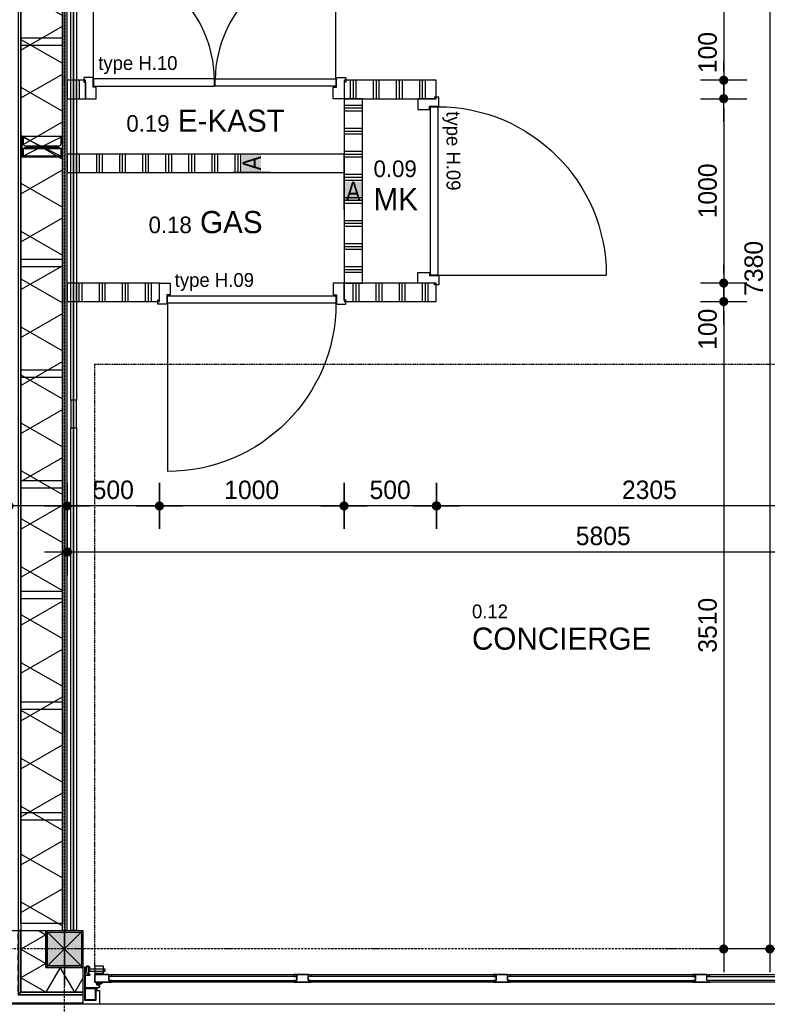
# Model space of a CAD drawing. Header units: millimetres. Extents: x -297000 to 504135, y -166520 to 252050.
# Tile 310 of 416: x 12083 to 16133, y 9125 to 14463. Entities that reach past the tile are written whole.
import ezdxf
from ezdxf.lldxf.tags import DXFTag

# ---------------------------------------------------------------- set-up
doc = ezdxf.new("R2010")
doc.units = ezdxf.units.MM
doc.header["$MEASUREMENT"] = 0
for name, pattern in [('ACAD_ISO10W100', [18, 12, -3, 0, -3]), ('CENTER', [50.8, 31.75, -6.35, 6.35, -6.35]), ('DASHED2', [0.375, 0.25, -0.125]), ('HIDDEN', [0.375, 0.25, -0.125])]:
    doc.linetypes.add(name, pattern=pattern)
doc.layers.get('Defpoints').update_dxf_attribs({"color": 6})
for name, color, linetype in [('010_D0050_D', 1, 'Continuous'), ('010_T0050_T', 4, 'Continuous'), ('040_AXPRI_B', 9, 'CENTER'), ('068_HATCH_H', 8, 'Continuous'), ('210_WALEX_E', 2, 'Continuous'), ('210_WALEX_G', 2, 'Continuous'), ('220_WALIN_E', 1, 'Continuous'), ('220_WALIN_G', 1, 'Continuous'), ('299_CONCR_H', 251, 'Continuous'), ('299_STEEL_G', 3, 'Continuous'), ('320_DOORS_E', 8, 'Continuous'), ('320_DOORS_G', 2, 'Continuous'), ('410_WAFEX_G', 1, 'Continuous')]:
    doc.layers.add(name, color=color, linetype=linetype)
doc.styles.add('VMX 1 SMALL 100', font='unvr55w.TTF', dxfattribs={"height": 100})
doc.styles.add('VMX 2 MEDIUM 50', font='unvr55w.TTF', dxfattribs={"height": 100})
tags = doc.linetypes.add('SMALL', pattern=[0.19, 0.125, -0.065]).pattern_tags.tags
tags[6:7] = [DXFTag(74, 4), DXFTag(75, 0), DXFTag(340, '0'), DXFTag(46, 1.0), DXFTag(50, 0.0), DXFTag(44, 0.0), DXFTag(45, 0.0)]
tags[4:5] = [DXFTag(74, 4), DXFTag(75, 0), DXFTag(340, '0'), DXFTag(46, 1.0), DXFTag(50, 0.0), DXFTag(44, 0.0), DXFTag(45, 0.0)]
doc.dimstyles.new('VMX 50', dxfattribs={"dimscale": 50, "dimtxt": 1, "dimasz": 1, "dimexe": 2, "dimexo": 2, "dimgap": 0.7, "dimtad": 1, "dimdec": 0, "dimdsep": 46, "dimtxsty": 'VMX 2 MEDIUM 50', "dimblk1": 'VMX-DIM-ARROW', "dimblk2": 'VMX-DIM-ARROW', "dimsah": 1, "dimcen": 1, "dimdle": 2, "dimse1": 1, "dimse2": 1, "dimclrd": 256, "dimclre": 256, "dimclrt": 256, "dimadec": 0, "dimazin": 0, "dimtm": 1e-09, "dimtfac": 1, "dimtdec": 0, "dimtmove": 2, "dimatfit": 2, "dimldrblk": 'VMX-DIM-ARROW', "dimfxl": 0, "dimtolj": 2, "dimlwd": -1, "dimarcsym": 0})

# ---------------------------------------------------------------- blocks, each defined once
blk = doc.blocks.new('VMX-DIM-ARROW')
h = blk.add_hatch(color=256)
edge = h.paths.add_edge_path()
edge.add_arc((0, 0), 0.5, 0, 360)
for p, q in [((0, 2.5), (0, -2.5)), ((-2.5, 0), (2.5, 0))]:
    blk.add_line(p, q)
blk = doc.blocks.new('*D182')
at = {"layer": '010_D0050_D'}
blk.add_line((16147, 16755), (16147, 9475), dxfattribs=at)
at = {"layer": 'Defpoints', "color": 0}
for p in [(16147, 16805), (16147, 9425), (16147, 9425)]:
    blk.add_point(p, dxfattribs=at)
at = {"layer": '010_D0050_D', "xscale": 50, "yscale": 50, "zscale": 50}
for p, rotation in [((16147, 16805), 90), ((16147, 9425), 270)]:
    blk.add_blockref('VMX-DIM-ARROW', p, dxfattribs=dict(at, rotation=rotation))
at = {"layer": '010_D0050_D', "insert": (16060.1, 13115), "char_height": 100, "attachment_point": 5, "rotation": 90, "style": 'VMX 2 MEDIUM 50'}
blk.add_mtext('\\A2;7380', dxfattribs=at)
blk = doc.blocks.new('*D183')
at = {"layer": '010_D0050_D'}
blk.add_line((15897, 16755), (15897, 14185), dxfattribs=at)
at = {"layer": 'Defpoints', "color": 0}
for p in [(12340, 16805), (14340, 14135), (15897, 14135)]:
    blk.add_point(p, dxfattribs=at)
at = {"layer": '010_D0050_D', "xscale": 50, "yscale": 50, "zscale": 50}
for p, rotation in [((15897, 16805), 90), ((15897, 14135), 270)]:
    blk.add_blockref('VMX-DIM-ARROW', p, dxfattribs=dict(at, rotation=rotation))
at = {"layer": '010_D0050_D', "insert": (15810.1, 15470), "char_height": 100, "attachment_point": 5, "rotation": 90, "style": 'VMX 2 MEDIUM 50'}
blk.add_mtext('\\A2;2670', dxfattribs=at)
blk = doc.blocks.new('*D184')
at = {"layer": '010_D0050_D'}
for p, q in [((15897, 14185), (15897, 14235)), ((15897, 14135), (15897, 14035)), ((15897, 13985), (15897, 13935))]:
    blk.add_line(p, q, dxfattribs=at)
at = {"layer": 'Defpoints', "color": 0}
for p in [(14340, 14135), (13940, 14035), (15897, 14035)]:
    blk.add_point(p, dxfattribs=at)
at = {"layer": '010_D0050_D', "xscale": 50, "yscale": 50, "zscale": 50}
for p, rotation in [((15897, 14135), 270), ((15897, 14035), 90)]:
    blk.add_blockref('VMX-DIM-ARROW', p, dxfattribs=dict(at, rotation=rotation))
at = {"layer": '010_D0050_D', "insert": (15810.1, 14285), "char_height": 100, "attachment_point": 5, "rotation": 90, "style": 'VMX 2 MEDIUM 50'}
blk.add_mtext('\\A2;100', dxfattribs=at)
blk = doc.blocks.new('*D185')
at = {"layer": '010_D0050_D'}
blk.add_line((15897, 13985), (15897, 13085), dxfattribs=at)
at = {"layer": 'Defpoints', "color": 0}
for p in [(13940, 14035), (13940, 13035), (15897, 13035)]:
    blk.add_point(p, dxfattribs=at)
at = {"layer": '010_D0050_D', "xscale": 50, "yscale": 50, "zscale": 50}
for p, rotation in [((15897, 14035), 90), ((15897, 13035), 270)]:
    blk.add_blockref('VMX-DIM-ARROW', p, dxfattribs=dict(at, rotation=rotation))
at = {"layer": '010_D0050_D', "insert": (15810.1, 13535), "char_height": 100, "attachment_point": 5, "rotation": 90, "style": 'VMX 2 MEDIUM 50'}
blk.add_mtext('\\A2;1000', dxfattribs=at)
blk = doc.blocks.new('*D186')
at = {"layer": '010_D0050_D'}
for p, q in [((15897, 13085), (15897, 13135)), ((15897, 13035), (15897, 12935)), ((15897, 12885), (15897, 12835))]:
    blk.add_line(p, q, dxfattribs=at)
at = {"layer": 'Defpoints', "color": 0}
for p in [(13940, 13035), (14340, 12935), (15897, 12935)]:
    blk.add_point(p, dxfattribs=at)
at = {"layer": '010_D0050_D', "xscale": 50, "yscale": 50, "zscale": 50}
for p, rotation in [((15897, 13035), 270), ((15897, 12935), 90)]:
    blk.add_blockref('VMX-DIM-ARROW', p, dxfattribs=dict(at, rotation=rotation))
at = {"layer": '010_D0050_D', "insert": (15810.1, 12785), "char_height": 100, "attachment_point": 5, "rotation": 90, "style": 'VMX 2 MEDIUM 50'}
blk.add_mtext('\\A2;100', dxfattribs=at)
blk = doc.blocks.new('*D187')
at = {"layer": '010_D0050_D'}
blk.add_line((15897, 12885), (15897, 9475), dxfattribs=at)
at = {"layer": 'Defpoints', "color": 0}
for p in [(14340, 12935), (12485.5, 9425), (15897, 9425)]:
    blk.add_point(p, dxfattribs=at)
at = {"layer": '010_D0050_D', "xscale": 50, "yscale": 50, "zscale": 50}
for p, rotation in [((15897, 12935), 90), ((15897, 9425), 270)]:
    blk.add_blockref('VMX-DIM-ARROW', p, dxfattribs=dict(at, rotation=rotation))
at = {"layer": '010_D0050_D', "insert": (15810.1, 11180), "char_height": 100, "attachment_point": 5, "rotation": 90, "style": 'VMX 2 MEDIUM 50'}
blk.add_mtext('\\A2;3510', dxfattribs=at)
blk = doc.blocks.new('*D205')
at = {"layer": '010_D0050_D'}
blk.add_line((16597, 11827), (14392, 11827), dxfattribs=at)
at = {"layer": 'Defpoints', "color": 0}
for p in [(14342, 12965), (16647, 12965), (14342, 11827)]:
    blk.add_point(p, dxfattribs=at)
at = {"layer": '010_D0050_D', "xscale": 50, "yscale": 50, "zscale": 50, "rotation": 180}
blk.add_blockref('VMX-DIM-ARROW', (14342, 11827), dxfattribs=at)
at = {"layer": '010_D0050_D', "xscale": 50, "yscale": 50, "zscale": 50}
blk.add_blockref('VMX-DIM-ARROW', (16647, 11827), dxfattribs=at)
at = {"layer": '010_D0050_D', "insert": (15494.5, 11913.9), "char_height": 100, "attachment_point": 5, "style": 'VMX 2 MEDIUM 50'}
blk.add_mtext('\\A2;2305', dxfattribs=at)
blk = doc.blocks.new('*D206')
at = {"layer": '010_D0050_D'}
blk.add_line((14290, 11827), (13890, 11827), dxfattribs=at)
at = {"layer": 'Defpoints', "color": 0}
for p in [(13840, 13065), (14340, 12965), (13840, 11827)]:
    blk.add_point(p, dxfattribs=at)
at = {"layer": '010_D0050_D', "xscale": 50, "yscale": 50, "zscale": 50, "rotation": 180}
blk.add_blockref('VMX-DIM-ARROW', (13840, 11827), dxfattribs=at)
at = {"layer": '010_D0050_D', "xscale": 50, "yscale": 50, "zscale": 50}
blk.add_blockref('VMX-DIM-ARROW', (14340, 11827), dxfattribs=at)
at = {"layer": '010_D0050_D', "insert": (14090, 11913.9), "char_height": 100, "attachment_point": 5, "style": 'VMX 2 MEDIUM 50'}
blk.add_mtext('\\A2;500', dxfattribs=at)
blk = doc.blocks.new('*D207')
at = {"layer": '010_D0050_D'}
blk.add_line((13790, 11827), (12890, 11827), dxfattribs=at)
at = {"layer": 'Defpoints', "color": 0}
for p in [(12840, 13065), (13840, 13065), (12840, 11827)]:
    blk.add_point(p, dxfattribs=at)
at = {"layer": '010_D0050_D', "xscale": 50, "yscale": 50, "zscale": 50, "rotation": 180}
blk.add_blockref('VMX-DIM-ARROW', (12840, 11827), dxfattribs=at)
at = {"layer": '010_D0050_D', "xscale": 50, "yscale": 50, "zscale": 50}
blk.add_blockref('VMX-DIM-ARROW', (13840, 11827), dxfattribs=at)
at = {"layer": '010_D0050_D', "insert": (13340, 11913.9), "char_height": 100, "attachment_point": 5, "style": 'VMX 2 MEDIUM 50'}
blk.add_mtext('\\A2;1000', dxfattribs=at)
blk = doc.blocks.new('*D208')
at = {"layer": '010_D0050_D'}
blk.add_line((12790, 11827), (12390, 11827), dxfattribs=at)
at = {"layer": 'Defpoints', "color": 0}
for p in [(12840, 13065), (12340, 12965), (12340, 11827)]:
    blk.add_point(p, dxfattribs=at)
at = {"layer": '010_D0050_D', "xscale": 50, "yscale": 50, "zscale": 50, "rotation": 180}
blk.add_blockref('VMX-DIM-ARROW', (12340, 11827), dxfattribs=at)
at = {"layer": '010_D0050_D', "xscale": 50, "yscale": 50, "zscale": 50}
blk.add_blockref('VMX-DIM-ARROW', (12840, 11827), dxfattribs=at)
at = {"layer": '010_D0050_D', "insert": (12590, 11913.9), "char_height": 100, "attachment_point": 5, "style": 'VMX 2 MEDIUM 50'}
blk.add_mtext('\\A2;500', dxfattribs=at)
blk = doc.blocks.new('*D209')
at = {"layer": '010_D0050_D'}
blk.add_line((18097, 11577), (12392, 11577), dxfattribs=at)
at = {"layer": 'Defpoints', "color": 0}
for p in [(12342, 12965), (18147, 12865), (12342, 11577)]:
    blk.add_point(p, dxfattribs=at)
at = {"layer": '010_D0050_D', "xscale": 50, "yscale": 50, "zscale": 50, "rotation": 180}
blk.add_blockref('VMX-DIM-ARROW', (12342, 11577), dxfattribs=at)
at = {"layer": '010_D0050_D', "xscale": 50, "yscale": 50, "zscale": 50}
blk.add_blockref('VMX-DIM-ARROW', (18147, 11577), dxfattribs=at)
at = {"layer": '010_D0050_D', "insert": (15244.5, 11663.9), "char_height": 100, "attachment_point": 5, "style": 'VMX 2 MEDIUM 50'}
blk.add_mtext('\\A2;5805', dxfattribs=at)
blk = doc.blocks.new('*D224')
at = {"layer": '010_D0050_D'}
blk.add_line((12290, 11827), (12075, 11827), dxfattribs=at)
at = {"layer": 'Defpoints', "color": 0}
for p in [(12025, 11827), (12025, 10627), (12340, 10627)]:
    blk.add_point(p, dxfattribs=at)
at = {"layer": '010_D0050_D', "xscale": 50, "yscale": 50, "zscale": 50, "rotation": 180}
blk.add_blockref('VMX-DIM-ARROW', (12025, 11827), dxfattribs=at)
at = {"layer": '010_D0050_D', "xscale": 50, "yscale": 50, "zscale": 50}
blk.add_blockref('VMX-DIM-ARROW', (12340, 11827), dxfattribs=at)
at = {"layer": '010_D0050_D', "insert": (11882.5, 11913.9), "char_height": 100, "attachment_point": 5, "style": 'VMX 2 MEDIUM 50'}
blk.add_mtext('\\A2;315', dxfattribs=at)
blk = doc.blocks.new('GRID01')
at = {"layer": '040_AXPRI_B', "linetype": 'ACAD_ISO10W100'}
for p, q in [((-23200, -3742), (-23200, 26942)), ((3742, 0), (-26942, 0))]:
    blk.add_line(p, q, dxfattribs=at)
blk = doc.blocks.new('hoekhsb')
at = {"layer": '068_HATCH_H'}
for points in [[(-40.2, 200), (0, 176.8), (-135, 98.8), (0, 20.9), (-135, -57.1)], [(200, -58.6), (155.9, -135), (77.9, 0), (0, -135), (-135, -57.1)]]:
    blk.add_lwpolyline(points, dxfattribs=at)
at = {"layer": '210_WALEX_E', "color": 1}
blk.add_lwpolyline([(0, 200), (0, 0), (200, 0), (200, -135), (-135, -135), (-135, 200), (0, 200)], dxfattribs=at)
at = {"layer": '210_WALEX_G', "color": 8}
blk.add_lwpolyline([(200, -149), (200, -194), (-194, -194), (-194, 200), (-149, 200), (-149, -149), (200, -149)], dxfattribs=at)
at = {"layer": '210_WALEX_G', "linetype": 'DASHED2', "ltscale": 0.5}
blk.add_lwpolyline([(200, -151), (-151, -151), (-151, 200)], dxfattribs=at)
at = {"layer": '210_WALEX_G'}
for points in [[(-149, -149), (-149, 200), (-135, 200), (-135, -135)], [(200, -149), (-149, -149), (-135, -135), (200, -135)]]:
    blk.add_lwpolyline(points, close=True, dxfattribs=at)
at = {"layer": '410_WAFEX_G'}
blk.add_lwpolyline([(200, -200), (-200, -200), (-200, 200), (-194, 200), (-194, -194), (200, -194), (200, -200)], dxfattribs=at)
blk = doc.blocks.new('SEGMENTDEUR_plg')
at = {"layer": '210_WALEX_E', "color": 8, "linetype": 'SMALL', "ltscale": 25}
blk.add_lwpolyline([(4550, 200), (190, 200)], dxfattribs=at)
at = {"layer": '210_WALEX_E', "color": 8, "linetype": 'HIDDEN', "ltscale": 25}
blk.add_lwpolyline([(165, -7), (165, -3270), (4575, -3270), (4575, -7)], dxfattribs=at)
at = {"layer": '210_WALEX_G', "ltscale": 20}
for points in [[(175, 110), (175, 125), (190, 125), (190, 200), (65, 200)], [(4565, 110), (4565, 125), (4550, 125), (4550, 200), (4675, 200)]]:
    blk.add_lwpolyline(points, dxfattribs=at)
at = {"layer": '299_STEEL_G'}
for points in [[(114, 110), (166, 110, 0.414214), (170, 114), (170, 176, 0.414214), (166, 180), (114, 180, 0.414214), (110, 176), (110, 114, 0.414214)], [(4626, 110), (4574, 110, -0.414214), (4570, 114), (4570, 176, -0.414214), (4574, 180), (4626, 180, -0.414214), (4630, 176), (4630, 114, -0.414214)]]:
    blk.add_lwpolyline(points, format="xyb", close=True, dxfattribs=at)
for points in [[(114, 114), (166, 114), (166, 176), (114, 176)], [(4626, 114), (4574, 114), (4574, 176), (4626, 176)]]:
    blk.add_lwpolyline(points, close=True, dxfattribs=at)
at = {"layer": '320_DOORS_G'}
for points in [[(186.6, 95), (187.9, 95.3), (189.3, 96.2), (189.9, 97.5), (190, 98.4), (190, 106.6), (189.7, 107.9), (188.8, 109.3), (187.5, 109.8), (186.6, 110), (113.4, 110), (112.1, 109.7), (110.7, 108.8), (110.2, 107.5), (110, 106.6), (110, -4), (111.9, -4), (111.9, 106.6), (111.9, 106.9), (112.5, 107.8), (113.4, 108.1), (186.6, 108.1), (186.9, 108.1), (187.8, 107.5), (188.1, 106.6), (188.1, 98.4), (188.1, 98.1), (187.5, 97.2), (186.6, 96.9), (178.9, 96.9), (177.6, 96.6), (176.2, 95.7), (175.3, 94.4), (175.2, 91.9), (175.5, 90.6), (176.4, 89.2), (177.7, 88.3), (178.9, 88.2), (185.4, 88.2), (185.4, 90.1), (178.9, 90.1), (178.3, 90.3), (177.4, 91), (177.1, 91.9), (177.3, 93.8), (178, 94.7), (178.9, 95)], [(4553.4, 95), (4552.1, 95.3), (4550.7, 96.2), (4550.1, 97.5), (4550, 98.4), (4550, 106.6), (4550.3, 107.9), (4551.2, 109.3), (4552.5, 109.8), (4553.4, 110), (4626.6, 110), (4627.9, 109.7), (4629.3, 108.8), (4629.8, 107.5), (4630, 106.6), (4630, -4), (4628.1, -4), (4628.1, 106.6), (4628.1, 106.9), (4627.5, 107.8), (4626.6, 108.1), (4553.4, 108.1), (4553.1, 108.1), (4552.2, 107.5), (4551.9, 106.6), (4551.9, 98.4), (4551.9, 98.1), (4552.5, 97.2), (4553.4, 96.9), (4561.1, 96.9), (4562.4, 96.6), (4563.8, 95.7), (4564.7, 94.4), (4564.8, 91.9), (4564.5, 90.6), (4563.6, 89.2), (4562.3, 88.3), (4561.1, 88.2), (4554.6, 88.2), (4554.6, 90.1), (4561.1, 90.1), (4561.7, 90.3), (4562.6, 91), (4562.9, 91.9), (4562.7, 93.8), (4562, 94.7), (4561.1, 95)], [(111.9, 10.1), (111.9, 10.1), (112.4, 7.8), (113, 6), (118.8, -4.7), (120.5, -6.8), (122.6, -8.2), (124.7, -8.8), (125.4, -8.8), (128.4, -8.8), (130.5, -8.5), (132.6, -7.4), (134.5, -5.6), (135, -4.9), (138.3, 1.4), (136.9, 2.1), (133.6, -4.1), (133.6, -4.3), (132, -6.1), (130.2, -7), (128.4, -7.3), (125.4, -7.3), (125.3, -7.3), (123.5, -7), (121.7, -5.9), (120.2, -4.1), (114.3, 6.8), (113.7, 8.1), (113.4, 10.1), (113.4, 40), (113.4, 40.3), (114, 41.2), (114.9, 41.5), (134.4, 41.5), (134.7, 41.5), (135.6, 40.9), (135.9, 40), (135.9, 36), (137.4, 36), (137.4, 40), (137.1, 41.2), (136.2, 42.4), (135, 43), (134.4, 43), (114.9, 43), (113.7, 42.7), (112.5, 41.8), (111.9, 40.6), (111.9, 40)], [(240, 38), (255, 38), (255, 50), (240, 50)], [(1260, 38), (1245, 38), (1245, 50), (1260, 50)], [(1320, 38), (1335, 38), (1335, 50), (1320, 50)], [(2340, 38), (2325, 38), (2325, 50), (2340, 50)], [(2400, 38), (2415, 38), (2415, 50), (2400, 50)], [(3420, 38), (3405, 38), (3405, 50), (3420, 50)], [(3480, 38), (3495, 38), (3495, 50), (3480, 50)], [(4500, 38), (4485, 38), (4485, 50), (4500, 50)], [(4628.1, 10.1), (4628.1, 10.1), (4627.6, 7.8), (4627, 6), (4621.2, -4.7), (4619.5, -6.8), (4617.4, -8.2), (4615.3, -8.8), (4614.6, -8.8), (4611.6, -8.8), (4609.5, -8.5), (4607.4, -7.4), (4605.5, -5.6), (4605, -4.9), (4601.7, 1.4), (4603.1, 2.1), (4606.4, -4.1), (4606.4, -4.3), (4608, -6.1), (4609.8, -7), (4611.6, -7.3), (4614.6, -7.3), (4614.7, -7.3), (4616.5, -7), (4618.3, -5.9), (4619.8, -4.1), (4625.7, 6.8), (4626.3, 8.1), (4626.6, 10.1), (4626.6, 40), (4626.6, 40.3), (4626, 41.2), (4625.1, 41.5), (4605.6, 41.5), (4605.3, 41.5), (4604.4, 40.9), (4604.1, 40), (4604.1, 36), (4602.6, 36), (4602.6, 40), (4602.9, 41.2), (4603.8, 42.4), (4605, 43), (4605.6, 43), (4625.1, 43), (4626.3, 42.7), (4627.5, 41.8), (4628.1, 40.6), (4628.1, 40)]]:
    blk.add_lwpolyline(points, close=True, dxfattribs=at)
at = {"layer": '320_DOORS_G', "color": 1}
for points in [[(165, 38), (4575, 38), (4575, 80), (165, 80), (165, 38)], [(221.9, 21), (221.9, 10), (136.9, 10), (136.9, 21), (221.9, 21)], [(4518.1, 21), (4518.1, 10), (4603.1, 10), (4603.1, 21), (4518.1, 21)]]:
    blk.add_lwpolyline(points, dxfattribs=at)
at = {"layer": '320_DOORS_G'}
for points in [[(165, 38), (165, 80), (255, 80), (255, 70), (240, 70), (240, 38), (165, 38)], [(240, 70), (1260, 70), (1260, 50), (240, 50), (240, 70)], [(1260, 38), (1260, 70), (1245, 70), (1245, 80), (1335, 80), (1335, 70), (1320, 70), (1320, 38), (1260, 38)], [(1320, 70), (2340, 70), (2340, 50), (1320, 50), (1320, 70)], [(2340, 38), (2340, 70), (2325, 70), (2325, 80), (2415, 80), (2415, 70), (2400, 70), (2400, 38), (2340, 38)], [(2400, 70), (3420, 70), (3420, 50), (2400, 50), (2400, 70)], [(3420, 38), (3420, 70), (3405, 70), (3405, 80), (3495, 80), (3495, 70), (3480, 70), (3480, 38), (3420, 38)], [(4500, 70), (3480, 70), (3480, 50), (4500, 50), (4500, 70)], [(4575, 38), (4575, 80), (4485, 80), (4485, 70), (4500, 70), (4500, 38), (4575, 38)]]:
    blk.add_lwpolyline(points, dxfattribs=at)
at = {"layer": '320_DOORS_G', "color": 1}
for points in [[(212.2, 33), (165, 33), (165, 38), (212.2, 38)], [(212.2, -7), (165, -7), (165, 33), (212.2, 33)], [(4527.8, 33), (4575, 33), (4575, 38), (4527.8, 38)], [(4527.8, -7), (4575, -7), (4575, 33), (4527.8, 33)]]:
    blk.add_lwpolyline(points, close=True, dxfattribs=at)
for points in [[(171.6, 85.6), (171.6, 85.6), (171.9, 86.4), (171.9, 86.4)], [(171.9, 84.9), (171.9, 84.9), (171.6, 85.6), (171.6, 85.6)], [(171.9, 86.4), (171.9, 86.4), (173.8, 88.2), (173.8, 88.2)], [(172.6, 84.6), (172.6, 84.6), (171.9, 84.9), (171.9, 84.9)], [(180.7, 84.3), (180.7, 84.3), (172.6, 84.6), (172.6, 84.6)], [(173.8, 88.2), (173.8, 88.2), (174, 88.3), (174, 88.3)], [(174, 88.3), (174, 88.3), (174.7, 88.5), (174.7, 88.5)], [(174.7, 88.5), (174.7, 88.5), (175.5, 88), (175.5, 88)], [(175.5, 88), (175.5, 88), (177, 86.7), (177, 86.7)], [(177, 86.7), (177, 86.7), (177.3, 86.5), (177.3, 86.5)], [(177.3, 86.5), (177.3, 86.5), (185.8, 86.5), (185.8, 86.5)], [(180, 93.2), (180, 93.2), (181.6, 94), (181.6, 94)], [(180, 92), (180, 92), (180, 93.2), (180, 93.2)], [(181.5, 91.3), (181.5, 91.3), (180, 92), (180, 92)], [(188.4, 84.4), (188.4, 84.4), (180.7, 84.3), (180.7, 84.3)], [(186.7, 91.3), (186.7, 91.3), (181.5, 91.3), (181.5, 91.3)], [(181.6, 94), (181.6, 94), (186.4, 94), (186.4, 94)], [(185.8, 86.5), (185.8, 86.5), (187.3, 86.8), (187.3, 86.8)], [(186.4, 94), (189, 94.1), (190, 95), (190, 95)], [(187.3, 90.6), (187.3, 90.6), (186.7, 91.3), (186.7, 91.3)], [(187.3, 86.8), (187.3, 86.8), (187.3, 90.6), (187.3, 90.6)], [(190, 84.7), (190, 84.7), (188.4, 84.4), (188.4, 84.4)], [(190, 95), (190, 95), (190, 92.6), (190, 92.6)], [(190, 92.6), (190, 92.6), (190.3, 91.4), (190.3, 91.4)], [(190.2, 87.6), (190.2, 87.6), (190, 87.3), (190, 87.3)], [(190, 87.3), (190, 87.3), (190, 84.7), (190, 84.7)], [(190.9, 87.9), (190.9, 87.9), (190.2, 87.6), (190.2, 87.6)], [(190.3, 91.4), (190.3, 91.4), (191.2, 90.5), (191.2, 90.5)], [(192.2, 87.8), (192.2, 87.8), (190.9, 87.9), (190.9, 87.9)], [(191.2, 90.5), (191.2, 90.5), (191.6, 90.3), (191.6, 90.3)], [(191.6, 90.3), (191.6, 90.3), (196.9, 88.7), (196.9, 88.7)], [(197, 86.7), (197, 86.7), (192.2, 87.8), (192.2, 87.8)], [(196.9, 88.7), (196.9, 88.7), (202.1, 86.3), (202.1, 86.3)], [(201.8, 85), (201.8, 85), (197, 86.7), (197, 86.7)], [(206.6, 82.4), (206.6, 82.4), (201.8, 85), (201.8, 85)], [(202.1, 86.3), (202.1, 86.3), (207.4, 83), (207.4, 83)], [(207.4, 83), (207.4, 83), (206.6, 82.4), (206.6, 82.4)], [(4529.9, 82.4), (4529.9, 82.4), (4538.2, 85), (4538.2, 85)], [(4532.6, 83), (4532.6, 83), (4529.9, 82.4), (4529.9, 82.4)], [(4537.9, 86.3), (4537.9, 86.3), (4532.6, 83), (4532.6, 83)], [(4543.1, 88.7), (4543.1, 88.7), (4537.9, 86.3), (4537.9, 86.3)], [(4538.2, 85), (4538.2, 85), (4543, 86.7), (4543, 86.7)], [(4543, 86.7), (4543, 86.7), (4547.8, 87.8), (4547.8, 87.8)], [(4548.4, 90.3), (4548.4, 90.3), (4543.1, 88.7), (4543.1, 88.7)], [(4547.8, 87.8), (4547.8, 87.8), (4549.1, 87.9), (4549.1, 87.9)], [(4548.8, 90.5), (4548.8, 90.5), (4548.4, 90.3), (4548.4, 90.3)], [(4549.7, 91.4), (4549.7, 91.4), (4548.8, 90.5), (4548.8, 90.5)], [(4549.1, 87.9), (4549.1, 87.9), (4549.8, 87.6), (4549.8, 87.6)], [(4550, 92.6), (4550, 92.6), (4549.7, 91.4), (4549.7, 91.4)], [(4549.8, 87.6), (4549.8, 87.6), (4550, 87.3), (4550, 87.3)], [(4553.6, 94), (4551, 94.1), (4550, 95), (4550, 95)], [(4550, 95), (4550, 95), (4550, 92.6), (4550, 92.6)], [(4550, 87.3), (4550, 87.3), (4550, 84.7), (4550, 84.7)], [(4550, 84.7), (4550, 84.7), (4551.6, 84.4), (4551.6, 84.4)], [(4551.6, 84.4), (4551.6, 84.4), (4559.3, 84.3), (4559.3, 84.3)], [(4552.7, 90.6), (4552.7, 90.6), (4553.3, 91.3), (4553.3, 91.3)], [(4552.7, 86.8), (4552.7, 86.8), (4552.7, 90.6), (4552.7, 90.6)], [(4554.2, 86.5), (4554.2, 86.5), (4552.7, 86.8), (4552.7, 86.8)], [(4553.3, 91.3), (4553.3, 91.3), (4558.5, 91.3), (4558.5, 91.3)], [(4558.4, 94), (4558.4, 94), (4553.6, 94), (4553.6, 94)], [(4562.7, 86.5), (4562.7, 86.5), (4554.2, 86.5), (4554.2, 86.5)], [(4560, 93.2), (4560, 93.2), (4558.4, 94), (4558.4, 94)], [(4558.5, 91.3), (4558.5, 91.3), (4560, 92), (4560, 92)], [(4559.3, 84.3), (4559.3, 84.3), (4567.4, 84.6), (4567.4, 84.6)], [(4560, 92), (4560, 92), (4560, 93.2), (4560, 93.2)], [(4563, 86.7), (4563, 86.7), (4562.7, 86.5), (4562.7, 86.5)], [(4564.5, 88), (4564.5, 88), (4563, 86.7), (4563, 86.7)], [(4565.3, 88.5), (4565.3, 88.5), (4564.5, 88), (4564.5, 88)], [(4566, 88.3), (4566, 88.3), (4565.3, 88.5), (4565.3, 88.5)], [(4566.2, 88.2), (4566.2, 88.2), (4566, 88.3), (4566, 88.3)], [(4568.1, 86.4), (4568.1, 86.4), (4566.2, 88.2), (4566.2, 88.2)], [(4567.4, 84.6), (4567.4, 84.6), (4568.1, 84.9), (4568.1, 84.9)], [(4568.4, 85.6), (4568.4, 85.6), (4568.1, 86.4), (4568.1, 86.4)], [(4568.1, 84.9), (4568.1, 84.9), (4568.4, 85.6), (4568.4, 85.6)]]:
    blk.add_open_spline(points, degree=3, dxfattribs=at)
for points, knots in [([(133.3, 30.3), (133.3, 32.4), (132.2, 34.4), (130.4, 35.4), (128.6, 36.4), (126.4, 36.4), (124.6, 35.4), (122.7, 34.4), (121.6, 32.4), (121.6, 30.3), (121.6, 30.3), (121.3, 29.3), (121.3, 29.3), (120.5, 26.6), (120.1, 23.8), (119.9, 21), (119.8, 17.1), (119.8, 13.8), (119.9, 10), (120.1, 7.1), (120.5, 4.4), (121.3, 1.7), (121.3, 1.7), (121.6, 0.7), (121.6, 0.7), (121.6, -1.4), (122.7, -3.4), (124.6, -4.4), (126.4, -5.4), (128.6, -5.4), (130.4, -4.4), (132.2, -3.4), (133.3, -1.4), (133.3, 0.7), (133.3, 0.7), (133.3, 30.3), (133.3, 30.3)], [0, 0, 0, 0, 1, 1, 1, 2, 2, 2, 3, 3, 3, 4, 4, 4, 5, 5, 5, 6, 6, 6, 7, 7, 7, 8, 8, 8, 9, 9, 9, 10, 10, 10, 11, 11, 11, 12, 12, 12, 12]), ([(133.3, 25.4), (133.3, 24.9), (133.5, 24.5), (133.8, 24.1), (134.2, 23.8), (134.6, 23.6), (135.1, 23.6), (135.1, 23.6), (136, 23.6), (136, 23.6), (136.3, 23.6), (136.5, 23.5), (136.7, 23.3), (136.8, 23.2), (136.9, 22.9), (136.9, 22.7), (136.9, 22.7), (136.9, 8.3), (136.9, 8.3), (136.9, 8.1), (136.8, 7.8), (136.7, 7.7), (136.5, 7.5), (136.3, 7.4), (136, 7.4), (136, 7.4), (135.1, 7.4), (135.1, 7.4), (134.6, 7.4), (134.2, 7.2), (133.8, 6.9), (133.5, 6.5), (133.3, 6.1), (133.3, 5.6)], [0, 0, 0, 0, 1, 1, 1, 2, 2, 2, 3, 3, 3, 4, 4, 4, 5, 5, 5, 6, 6, 6, 7, 7, 7, 8, 8, 8, 9, 9, 9, 10, 10, 10, 11, 11, 11, 11]), ([(4606.7, 25.4), (4606.7, 24.9), (4606.5, 24.5), (4606.2, 24.1), (4605.8, 23.8), (4605.4, 23.6), (4604.9, 23.6), (4604.9, 23.6), (4604, 23.6), (4604, 23.6), (4603.7, 23.6), (4603.5, 23.5), (4603.3, 23.3), (4603.2, 23.2), (4603.1, 22.9), (4603.1, 22.7), (4603.1, 22.7), (4603.1, 8.3), (4603.1, 8.3), (4603.1, 8.1), (4603.2, 7.8), (4603.3, 7.7), (4603.5, 7.5), (4603.7, 7.4), (4604, 7.4), (4604, 7.4), (4604.9, 7.4), (4604.9, 7.4), (4605.4, 7.4), (4605.8, 7.2), (4606.2, 6.9), (4606.5, 6.5), (4606.7, 6.1), (4606.7, 5.6)], [0, 0, 0, 0, 1, 1, 1, 2, 2, 2, 3, 3, 3, 4, 4, 4, 5, 5, 5, 6, 6, 6, 7, 7, 7, 8, 8, 8, 9, 9, 9, 10, 10, 10, 11, 11, 11, 11]), ([(4606.7, 30.3), (4606.7, 32.4), (4607.8, 34.4), (4609.6, 35.4), (4611.4, 36.4), (4613.6, 36.4), (4615.4, 35.4), (4617.3, 34.4), (4618.4, 32.4), (4618.4, 30.3), (4618.4, 30.3), (4618.7, 29.3), (4618.7, 29.3), (4619.5, 26.6), (4619.9, 23.8), (4620.1, 21), (4620.2, 17.1), (4620.2, 13.8), (4620.1, 10), (4619.9, 7.1), (4619.5, 4.4), (4618.7, 1.7), (4618.7, 1.7), (4618.4, 0.7), (4618.4, 0.7), (4618.4, -1.4), (4617.3, -3.4), (4615.4, -4.4), (4613.6, -5.4), (4611.4, -5.4), (4609.6, -4.4), (4607.8, -3.4), (4606.7, -1.4), (4606.7, 0.7), (4606.7, 0.7), (4606.7, 30.3), (4606.7, 30.3)], [0, 0, 0, 0, 1, 1, 1, 2, 2, 2, 3, 3, 3, 4, 4, 4, 5, 5, 5, 6, 6, 6, 7, 7, 7, 8, 8, 8, 9, 9, 9, 10, 10, 10, 11, 11, 11, 12, 12, 12, 12])]:
    blk.add_open_spline(points, degree=3, knots=knots, dxfattribs=at)
blk = doc.blocks.new('*U1203')
at = {"layer": '068_HATCH_H'}
h = blk.add_hatch(dxfattribs=at)
h.set_pattern_fill('PLAST', color=256, scale=500, angle=180, style=0)
h.paths.add_polyline_path([(0, 0), (100, 0), (100, 1000), (0, 1000)])
at = {"layer": '220_WALIN_G', "ltscale": 10}
for p, q in [((0, 400), (0, 600)), ((100, 400), (100, 600))]:
    blk.add_line(p, q, dxfattribs=at)
blk.add_lwpolyline([(0, 0), (100, 0), (100, 1000), (0, 1000)], close=True, dxfattribs=at)
at = {"layer": '220_WALIN_E', "ltscale": 10, "insert": (50, 500), "char_height": 100, "width": 100, "attachment_point": 5, "style": 'VMX 1 SMALL 100', "bg_fill": 1, "box_fill_scale": 1, "bg_fill_color": 255, "bg_fill_transparency": 0}
blk.add_mtext('{\\fUnivers Condensed|b0|i0|c0|p34;A}', dxfattribs=at)
blk = doc.blocks.new('*U1204')
at = {"layer": '068_HATCH_H'}
h = blk.add_hatch(dxfattribs=at)
h.set_pattern_fill('PLAST', color=256, scale=500, angle=180, style=0)
h.set_pattern_definition([(180, (0, 500), (-2e-14, -125), []), (180, (-2e-15, 484.37), (-2e-14, -125), []), (180, (-4e-15, 468.75), (-2e-14, -125), [])])
h.paths.add_polyline_path([(0, 500), (100, 500), (100, 1500), (0, 1500)])
at = {"layer": '220_WALIN_G', "ltscale": 10}
for p, q in [((0, 400), (0, 600)), ((100, 400), (100, 600))]:
    blk.add_line(p, q, dxfattribs=at)
blk.add_lwpolyline([(0, 0), (100, 0), (100, 1500), (0, 1500)], close=True, dxfattribs=at)
at = {"layer": '220_WALIN_E', "ltscale": 10, "insert": (50, 500), "char_height": 100, "width": 100, "attachment_point": 5, "style": 'VMX 1 SMALL 100', "bg_fill": 1, "box_fill_scale": 1, "bg_fill_color": 255, "bg_fill_transparency": 0}
blk.add_mtext('{\\fUnivers Condensed|b0|i0|c0|p34;A}', dxfattribs=at)
blk = doc.blocks.new('*U940')
at = {"layer": '068_HATCH_H'}
h = blk.add_hatch(dxfattribs=at)
h.set_pattern_fill('LINE', color=256, scale=1800, angle=60, style=0)
h.set_pattern_definition([(60, (38, 10), (-194.856, 112.5), [])])
h.paths.add_polyline_path([(38, 235), (5562, 235), (5562, 10), (38, 10)])
h.paths.add_polyline_path([(0, 235), (0, 10), (38, 10), (38, 235)])
h = blk.add_hatch(dxfattribs=at)
h.set_pattern_fill('LINE', color=256, scale=1800, angle=300, style=0)
h.set_pattern_definition([(300, (38, 10), (194.856, 112.5), [])])
h.paths.add_polyline_path([(38, 235), (5562, 235), (5562, 10), (38, 10)])
at = {"layer": '210_WALEX_E', "color": 1}
blk.add_lwpolyline([(38, 235), (5562, 235), (5562, 10), (38, 10), (38, 235)], dxfattribs=at)
at = {"layer": '210_WALEX_G'}
blk.add_lwpolyline([(0, 249), (5600, 249), (5600, 235), (0, 235)], close=True, dxfattribs=at)
for points in [[(0, 235), (0, 10), (38, 10), (38, 235), (0, 235)], [(600, 235), (600, 10), (638, 10), (638, 235), (600, 235)], [(600, 235), (600, 10), (638, 10), (638, 235), (600, 235)], [(1200, 235), (1200, 10), (1238, 10), (1238, 235), (1200, 235)], [(1200, 235), (1200, 10), (1238, 10), (1238, 235), (1200, 235)], [(1800, 235), (1800, 10), (1838, 10), (1838, 235), (1800, 235)], [(1800, 235), (1800, 10), (1838, 10), (1838, 235), (1800, 235)], [(2400, 235), (2400, 10), (2438, 10), (2438, 235), (2400, 235)], [(2400, 235), (2400, 10), (2438, 10), (2438, 235), (2400, 235)], [(3000, 235), (3000, 10), (3038, 10), (3038, 235), (3000, 235)], [(3000, 235), (3000, 10), (3038, 10), (3038, 235), (3000, 235)], [(3600, 235), (3600, 10), (3638, 10), (3638, 235), (3600, 235)], [(3600, 235), (3600, 10), (3638, 10), (3638, 235), (3600, 235)], [(4200, 235), (4200, 10), (4238, 10), (4238, 235), (4200, 235)], [(4200, 235), (4200, 10), (4238, 10), (4238, 235), (4200, 235)], [(4800, 235), (4800, 10), (4838, 10), (4838, 235), (4800, 235)], [(4800, 235), (4800, 10), (4838, 10), (4838, 235), (4800, 235)]]:
    blk.add_lwpolyline(points, dxfattribs=at)
at = {"layer": '220_WALIN_G'}
for points in [[(5600, -2.5), (0, -2.5), (0, 10), (5600, 10)], [(5600, -2.5), (0, -2.5), (0, -15), (5600, -15)]]:
    blk.add_lwpolyline(points, close=True, dxfattribs=at)
at = {"layer": 'Defpoints'}
blk.add_lwpolyline([(0, 0), (-300, 0)], dxfattribs=at)
blk = doc.blocks.new('IPE220')
at = {"layer": '299_STEEL_G'}
blk.add_lwpolyline([(-110, 55), (-110, -55), (-100.8, -55), (-100.8, -15, -0.414214), (-88.8, -3), (88.8, -3, -0.414214), (100.8, -15), (100.8, -55), (110, -55), (110, 55), (100.8, 55), (100.8, 14.9, -0.414214), (88.8, 2.9), (-88.8, 2.9, -0.414214), (-100.8, 14.9), (-100.8, 55)], format="xyb", close=True, dxfattribs=at)
at = {"layer": 'Defpoints'}
blk.add_lwpolyline([(-110, -55), (110, -55), (110, 55), (-110, 55)], close=True, dxfattribs=at)
for points in [[(110, 55), (-110, -55)], [(-110, 55), (110, -55)]]:
    blk.add_lwpolyline(points, dxfattribs=at)
blk = doc.blocks.new('K200x200x8+BETON')
at = {"layer": '299_CONCR_H'}
h = blk.add_hatch(color=256, dxfattribs=at)
edge = h.paths.add_edge_path()
edge.add_line((-92, -84), (-92, 84))
edge.add_arc((-84, 84), 8, 90, 180, ccw=False)
edge.add_line((-84, 92), (84, 92))
edge.add_arc((84, 84), 8, 0, 90, ccw=False)
edge.add_line((92, 84), (92, -84))
edge.add_arc((84, -84), 8, -90, 0, ccw=False)
edge.add_line((84, -92), (-84, -92))
edge.add_arc((-84, -84), 8, 180, 270, ccw=False)
at = {"layer": '299_STEEL_G'}
for points in [[(-100, -88), (-100, 88, -0.414214), (-88, 100), (88, 100, -0.414214), (100, 88), (100, -88, -0.414214), (88, -100), (-88, -100, -0.414214)], [(-92, -84), (-92, 84, -0.414214), (-84, 92), (84, 92, -0.414214), (92, 84), (92, -84, -0.414214), (84, -92), (-84, -92, -0.414214)]]:
    blk.add_lwpolyline(points, format="xyb", close=True, dxfattribs=at)
at = {"layer": 'Defpoints'}
blk.add_lwpolyline([(-100, 100), (100, 100), (100, -100), (-100, -100)], close=True, dxfattribs=at)
for points in [[(100, -100), (-100, 100)], [(100, 100), (-100, -100)]]:
    blk.add_lwpolyline(points, dxfattribs=at)
blk = doc.blocks.new('DEUR1000')
at = {"layer": '320_DOORS_E'}
blk.add_arc((52.5, 108), 913, 0, 90, dxfattribs=at)
at = {"layer": '320_DOORS_G'}
blk.add_lwpolyline([(52.5, 108), (52.5, 1021)], dxfattribs=at)
for points in [[(9, 0), (67, 0), (67, 63), (50, 63), (50, 114), (0, 114), (0, 90), (9, 90), (9, 0)], [(52.5, 108), (52.5, 68), (965.5, 68), (965.5, 108)], [(1009, 0), (951, 0), (951, 63), (968, 63), (968, 114), (1018, 114), (1018, 90), (1009, 90), (1009, 0)]]:
    blk.add_lwpolyline(points, close=True, dxfattribs=at)
blk = doc.blocks.new('DEUR1400')
at = {"layer": '320_DOORS_E'}
for centre, start, end in [((34.2, 89.7), 1.5543, 88.4457), ((1383.8, 89.7), 91.5543, 178.4457)]:
    blk.add_arc(centre, 673.8, start, end, dxfattribs=at)
at = {"layer": '320_DOORS_G'}
for points in [[(52.5, 108), (52.5, 763.2)], [(1365.5, 108), (1365.5, 763.2)]]:
    blk.add_lwpolyline(points, dxfattribs=at)
for points in [[(9, 0), (67, 0), (67, 63), (50, 63), (50, 114), (0, 114), (0, 90), (9, 90), (9, 0)], [(52.5, 108), (52.5, 68), (707.8, 68), (707.8, 108)], [(1365.5, 108), (1365.5, 68), (710.2, 68), (710.2, 108)], [(1409, 0), (1351, 0), (1351, 63), (1368, 63), (1368, 114), (1418, 114), (1418, 90), (1409, 90), (1409, 0)]]:
    blk.add_lwpolyline(points, close=True, dxfattribs=at)
blk = doc.blocks.new('1006_X-01.00')
at = {"layer": '068_HATCH_H'}
h = blk.add_hatch(dxfattribs=at)
h.set_pattern_fill('PLAST', color=256, scale=500, angle=270, style=0)
h.set_pattern_definition([(270, (0, -30), (125, -2e-14), []), (270, (15.62, -30), (125, -2e-14), []), (270, (31.25, -30), (125, -2e-14), [])])
h.paths.add_polyline_path([(2015, 4610), (2015, 4710), (1515, 4710), (1515, 4610)])
h.paths.add_polyline_path([(115, 4610), (115, 4710), (15, 4710), (15, 4610)])
h = blk.add_hatch(dxfattribs=at)
h.set_pattern_fill('PLAST', color=256, scale=500, angle=270, style=0)
h.set_pattern_definition([(270, (1015, 3510), (125, 2e-05), []), (270, (1030.62, 3510), (125, 2e-05), []), (270, (1046.25, 3510), (125, 2e-05), [])])
h.paths.add_polyline_path([(515, 3510), (515, 3610), (15, 3610), (15, 3510)])
h = blk.add_hatch(dxfattribs=at)
h.set_pattern_fill('PLAST', color=256, scale=500, angle=270, style=0)
h.set_pattern_definition([(270, (2515, 3510), (125, 2e-05), []), (270, (2530.62, 3510), (125, 2e-05), []), (270, (2546.25, 3510), (125, 2e-05), [])])
h.paths.add_polyline_path([(2015, 3510), (2015, 3610), (1515, 3610), (1515, 3510)])
at = {"layer": '220_WALIN_G', "ltscale": 10}
for points in [[(115, 4610), (115, 4710), (15, 4710), (15, 4610)], [(2015, 4610), (2015, 4710), (1515, 4710), (1515, 4610)], [(515, 3510), (515, 3610), (15, 3610), (15, 3510)], [(2015, 3510), (2015, 3610), (1515, 3610), (1515, 3510)]]:
    blk.add_lwpolyline(points, close=True, dxfattribs=at)
at = {"layer": '299_CONCR_H', "color": 1}
for points in [[(50, 5700), (50, 2975), (35, 2975), (35, 5700), (50, 5700)], [(65, 2825), (65, 100), (50, 100), (50, 2825), (65, 2825)]]:
    blk.add_lwpolyline(points, dxfattribs=at)
at = {"layer": '299_CONCR_H'}
for points in [[(65, 5700), (65, 2975), (50, 2975), (50, 5700), (65, 5700)], [(50, 2825), (50, 100), (35, 100), (35, 2825), (50, 2825)]]:
    blk.add_lwpolyline(points, dxfattribs=at)
at = {"layer": '299_STEEL_G'}
for points in [[(50, 2825), (50, 2975), (35, 2975), (35, 2825), (50, 2825)], [(65, 2825), (65, 2975), (50, 2975), (50, 2825), (65, 2825)]]:
    blk.add_lwpolyline(points, dxfattribs=at)
for name, p in [('GRID01', (23200, 0)), ('DEUR1400', (106, 4610)), ('IPE220', (-120, 4350)), ('hoekhsb', (-100, -100)), ('K200x200x8+BETON', (0, 0))]:
    blk.add_blockref(name, p)
at = {"rotation": 90}
blk.add_blockref('*U940', (0, 100), dxfattribs=at)
at = {"xscale": -1}
for name, p, rotation in [('DEUR1000', (1915, 3601), 270), ('DEUR1000', (506, 3610), 180), ('SEGMENTDEUR_plg', (0, -100), 180)]:
    blk.add_blockref(name, p, dxfattribs=dict(at, rotation=rotation))
at = {"layer": '220_WALIN_G', "ltscale": 10}
for name, p, rotation in [('*U1203', (1515, 3610), 1.854289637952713e-05), ('*U1204', (1515, 4210), 90.00000927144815)]:
    blk.add_blockref(name, p, dxfattribs=dict(at, rotation=rotation))
blk = doc.blocks.new('*D745')
at = {"layer": '010_D0050_D'}
blk.add_line((12375, 6425), (18075, 6425), dxfattribs=at)
at = {"layer": 'Defpoints', "color": 0}
for p in [(12325, 9425), (18125, 9425), (18125, 6425)]:
    blk.add_point(p, dxfattribs=at)
at = {"layer": '010_D0050_D', "xscale": 50, "yscale": 50, "zscale": 50, "rotation": 180}
blk.add_blockref('VMX-DIM-ARROW', (12325, 6425), dxfattribs=at)
at = {"layer": '010_D0050_D', "xscale": 50, "yscale": 50, "zscale": 50}
blk.add_blockref('VMX-DIM-ARROW', (18125, 6425), dxfattribs=at)
at = {"layer": '010_D0050_D', "insert": (15225, 6511.9), "char_height": 100, "attachment_point": 5, "style": 'VMX 2 MEDIUM 50'}
blk.add_mtext('\\A2;5800', dxfattribs=at)
blk = doc.blocks.new('*D750')
at = {"layer": '010_D0050_D'}
blk.add_line((12075, 6175), (35775, 6175), dxfattribs=at)
at = {"layer": 'Defpoints', "color": 0}
for p in [(12025, 9425), (35825, 9425), (35825, 6175)]:
    blk.add_point(p, dxfattribs=at)
at = {"layer": '010_D0050_D', "xscale": 50, "yscale": 50, "zscale": 50, "rotation": 180}
blk.add_blockref('VMX-DIM-ARROW', (12025, 6175), dxfattribs=at)
at = {"layer": '010_D0050_D', "xscale": 50, "yscale": 50, "zscale": 50}
blk.add_blockref('VMX-DIM-ARROW', (35825, 6175), dxfattribs=at)
at = {"layer": '010_D0050_D', "insert": (24272.1, 6261.9), "char_height": 100, "attachment_point": 5, "style": 'VMX 2 MEDIUM 50'}
blk.add_mtext('\\A2;23800', dxfattribs=at)
blk = doc.blocks.new('*D751')
at = {"layer": '010_D0050_D'}
blk.add_line((12075, 6425), (12275, 6425), dxfattribs=at)
at = {"layer": 'Defpoints', "color": 0}
for p in [(12025, 9425), (12325, 9425), (12325, 6425)]:
    blk.add_point(p, dxfattribs=at)
at = {"layer": '010_D0050_D', "xscale": 50, "yscale": 50, "zscale": 50, "rotation": 180}
blk.add_blockref('VMX-DIM-ARROW', (12025, 6425), dxfattribs=at)
at = {"layer": '010_D0050_D', "xscale": 50, "yscale": 50, "zscale": 50}
blk.add_blockref('VMX-DIM-ARROW', (12325, 6425), dxfattribs=at)
at = {"layer": '010_D0050_D', "insert": (12175, 6511.9), "char_height": 100, "attachment_point": 5, "style": 'VMX 2 MEDIUM 50'}
blk.add_mtext('\\A2;300', dxfattribs=at)

msp = doc.modelspace()

# ---------------------------------------------------------------- block references
msp.add_blockref('1006_X-01.00', (12325, 9425))

# ---------------------------------------------------------------- texts
at = {"layer": '010_T0050_T', "style": 'VMX 2 MEDIUM 50'}
for s, insert, char_height, attachment_point in [('type H.10', (12508.5, 14168), 75, 7), ('type H.09', (12923, 12992), 75, 7), ('{\\H0.75x;0.12\\P\\H1.6x;CONCIERGE}', (14533.3, 11292.7), 100, 1)]:
    msp.add_mtext(s, dxfattribs=dict(at, insert=insert, char_height=char_height, attachment_point=attachment_point))
at = {"layer": '010_T0050_T', "char_height": 120, "style": 'VMX 2 MEDIUM 50'}
for s, insert, width, attachment_point in [('{\\H0.75x;0.19} E-KAST', (13090, 13915), 1500, 5), ('{\\H0.75x;0.09} \\PMK', (14000, 13565), 340, 4), ('{\\H0.75x;0.18} GAS', (13090, 13365), 1500, 5)]:
    msp.add_mtext(s, dxfattribs=dict(at, insert=insert, width=width, attachment_point=attachment_point))
at = {"layer": '010_T0050_T', "insert": (14373, 13966.5), "char_height": 75, "attachment_point": 7, "rotation": 270, "style": 'VMX 2 MEDIUM 50'}
msp.add_mtext('type H.09', dxfattribs=at)

# ---------------------------------------------------------------- dimensions: what is measured, and where the dimension line sits
at = {"layer": '010_D0050_D'}
for base, p1, p2, picture, middle in [((15897, 14135), (12340, 16805), (14340, 14135), '*D183', (15810.1, 15470)), ((16147, 9425), (16147, 16805), (16147, 9425), '*D182', (16060.1, 13115)), ((15897, 13035), (13940, 14035), (13940, 13035), '*D185', (15810.1, 13535)), ((15897, 9425), (14340, 12935), (12485.5, 9425), '*D187', (15810.1, 11180))]:
    dim = msp.add_linear_dim(base=base, p1=p1, p2=p2, angle=90, dimstyle='VMX 50', dxfattribs=at)
    dim.commit()
    dim.dimension.update_dxf_attribs({"geometry": picture, "text_midpoint": middle})
for base, p1, p2, picture, middle in [((15897, 14035), (14340, 14135), (13940, 14035), '*D184', (15810.1, 14285)), ((15897, 12935), (13940, 13035), (14340, 12935), '*D186', (15810.1, 12785))]:
    dim = msp.add_linear_dim(base=base, p1=p1, p2=p2, angle=90, dimstyle='VMX 50', dxfattribs=at)
    dim.commit()
    dim.dimension.update_dxf_attribs({"geometry": picture, "text_midpoint": middle, "dimtype": 160})
for base, p1, p2, picture, middle in [((12340, 11827), (12840, 13065), (12340, 12965), '*D208', (12590, 11913.9)), ((12840, 11827), (13840, 13065), (12840, 13065), '*D207', (13340, 11913.9)), ((13840, 11827), (14340, 12965), (13840, 13065), '*D206', (14090, 11913.9)), ((12342, 11577), (18147, 12865), (12342, 12965), '*D209', (15244.5, 11663.9)), ((14342, 11827), (16647, 12965), (14342, 12965), '*D205', (15494.5, 11913.9)), ((18125, 6425), (12325, 9425), (18125, 9425), '*D745', (15225, 6511.9))]:
    dim = msp.add_linear_dim(base=base, p1=p1, p2=p2, dimstyle='VMX 50', dxfattribs=at)
    dim.commit()
    dim.dimension.update_dxf_attribs({"geometry": picture, "text_midpoint": middle})
for base, p1, p2, picture, middle in [((12025, 11827), (12340, 10627), (12025, 10627), '*D224', (11882.5, 11913.9)), ((35825, 6175), (12025, 9425), (35825, 9425), '*D750', (24272.1, 6261.9)), ((12325, 6425), (12025, 9425), (12325, 9425), '*D751', (12175, 6511.9))]:
    dim = msp.add_linear_dim(base=base, p1=p1, p2=p2, dimstyle='VMX 50', dxfattribs=at)
    dim.commit()
    dim.dimension.update_dxf_attribs({"geometry": picture, "text_midpoint": middle, "dimtype": 160})

doc.saveas('drawing.dxf')
